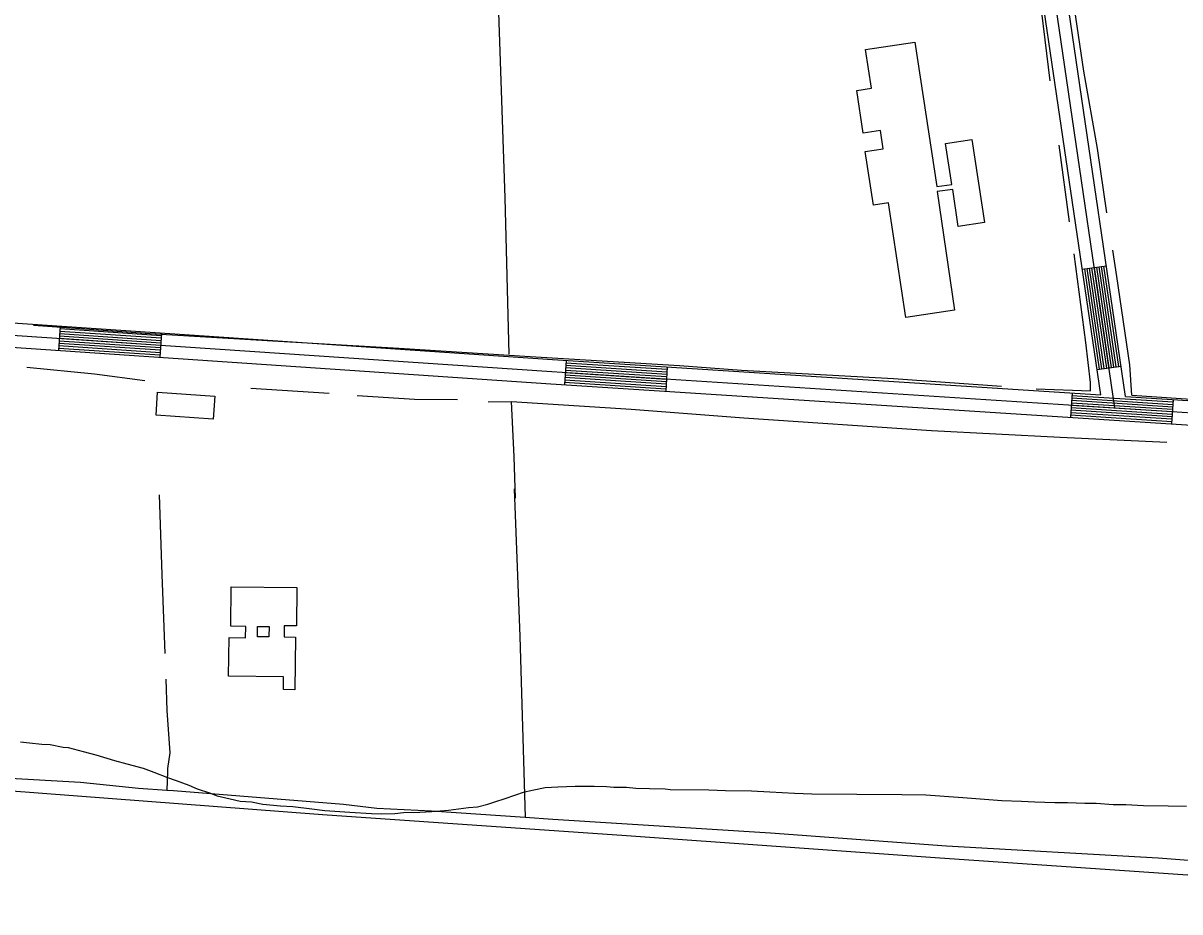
# Model space of a CAD drawing. Extents: x 3329332 to 3367211, y 631066 to 656469.
# Drawn here: x 3361295 to 3362721, y 637524 to 638619 of the extents above; entities that cross this region are included whole.
import ezdxf

# ---------------------------------------------------------------- set-up
doc = ezdxf.new("R2010")
doc.units = 0
for name, color, linetype in [('V-BLDG-OTLN', 7, 'Continuous'), ('V-ROAD-CNTR', 7, 'Continuous'), ('V-SITE-VEGE', 7, 'Continuous'), ('V-TOPO-SHOR', 7, 'Continuous')]:
    doc.layers.add(name, color=color, linetype=linetype)

msp = doc.modelspace()

# ---------------------------------------------------------------- linework, layer by layer
at = {"layer": 'V-BLDG-OTLN'}
for points in [[(3362464.3, 638476.1), (3362479.8, 638373.6), (3362447.6, 638368.7), (3362440.7, 638414.5), (3362421.7, 638411.8), (3362443, 638265.4), (3362383.1, 638256.4), (3362361.7, 638398), (3362342.9, 638395.2), (3362332.9, 638461.2), (3362354.9, 638464.5), (3362351.5, 638487.1), (3362330.4, 638483.9), (3362322.4, 638536.4), (3362340.7, 638539.2), (3362333.4, 638586.8), (3362394.2, 638596), (3362421.2, 638418), (3362439.6, 638420.7), (3362431.9, 638471.2)], [(3361460.6, 638164.4), (3361531, 638159.6), (3361529.1, 638131.3), (3361458.7, 638136.1)], [(3361551.2, 637924.4), (3361632.3, 637923.5), (3361631.8, 637876.4), (3361616.6, 637876.6), (3361616.5, 637862.7), (3361630.4, 637862.6), (3361629.6, 637797.7), (3361615.7, 637797.8), (3361615.9, 637813.6), (3361548.1, 637814.4), (3361548.6, 637862), (3361569, 637861.8), (3361569.2, 637875.7), (3361550.7, 637875.9)], [(3361583.7, 637862.9), (3361583.8, 637875.6), (3361598, 637875.5), (3361597.9, 637862.8)]]:
    msp.add_lwpolyline(points, close=True, dxfattribs=at)
at = {"layer": 'V-ROAD-CNTR'}
for p, q in [((3362600.4, 638316), (3362630.1, 638320.4)), ((3361340.5, 638245.9), (3361338.5, 638215.9)), ((3361465.3, 638237.4), (3361463.2, 638207.5)), ((3361964.1, 638203.7), (3361962.1, 638173.8)), ((3362088.8, 638195.7), (3362086.9, 638165.8)), ((3362618.6, 638192.4), (3362648.3, 638196.7)), ((3362587.8, 638163.5), (3362585.8, 638133.6)), ((3362712.5, 638155.5), (3362710.6, 638125.5))]:
    msp.add_line(p, q, dxfattribs=at)
for points in [[(3362623.2, 638161.2), (3362493.2, 639045.9), (3362423.7, 639491.5), (3362304.8, 640138.9)], [(3362640.7, 638145.1), (3362508.1, 639048.2), (3362438.5, 639494), (3362319.6, 640141.7)], [(3362653.8, 638159.3), (3362522.9, 639050.4), (3362453.3, 639496.5), (3362334.3, 640144.4)], [(3362645.3, 638196.3), (3362627.1, 638320)], [(3362621.6, 638192.8), (3362603.4, 638316.5)], [(3362624.5, 638193.2), (3362606.4, 638316.9)], [(3362627.5, 638193.7), (3362609.3, 638317.3)], [(3362630.5, 638194.1), (3362612.3, 638317.8)], [(3362633.4, 638194.5), (3362615.3, 638318.2)], [(3362636.4, 638195), (3362618.2, 638318.6)], [(3362639.4, 638195.4), (3362621.2, 638319.1)], [(3362642.3, 638195.8), (3362624.2, 638319.5)], [(3361282.3, 638249.8), (3361947.4, 638204.8), (3362623.2, 638161.2)], [(3361209.2, 638238.9), (3361281.4, 638234.8), (3361946.4, 638189.8), (3362851.1, 638131.5), (3363247.2, 638105.2)], [(3361339.9, 638236.9), (3361464.7, 638228.4)], [(3361340.1, 638239.9), (3361464.9, 638231.4)], [(3361340.3, 638242.9), (3361465.1, 638234.4)], [(3361338.9, 638221.9), (3361463.6, 638213.5)], [(3361339.1, 638224.9), (3361463.8, 638216.5)], [(3361339.3, 638227.9), (3361464, 638219.5)], [(3361339.5, 638230.9), (3361464.2, 638222.5)], [(3361339.7, 638233.9), (3361464.4, 638225.4)], [(3361280.4, 638219.9), (3361945.4, 638174.9), (3362850.1, 638116.5), (3363246.4, 638090.3), (3363247.6, 638090.2), (3363248.8, 638090.2), (3363249.9, 638090.2), (3363251.1, 638090.2), (3363252.3, 638090.2), (3363253.4, 638090.3), (3363254.5, 638090.4), (3363255.7, 638090.5), (3363256.8, 638090.6), (3363258, 638090.7)], [(3361338.7, 638218.9), (3361463.4, 638210.5)], [(3361963.3, 638191.8), (3362088, 638183.7)], [(3361963.5, 638194.8), (3362088.2, 638186.7)], [(3361963.7, 638197.8), (3362088.4, 638189.7)], [(3361963.9, 638200.7), (3362088.6, 638192.7)], [(3361962.5, 638179.8), (3362087.3, 638171.7)], [(3361962.7, 638182.8), (3362087.5, 638174.7)], [(3361962.9, 638185.8), (3362087.7, 638177.7)], [(3361963.1, 638188.8), (3362087.8, 638180.7)], [(3361962.3, 638176.8), (3362087.1, 638168.7)], [(3362587, 638151.5), (3362711.7, 638143.5)], [(3362587.2, 638154.5), (3362711.9, 638146.5)], [(3362587.4, 638157.5), (3362712.1, 638149.5)], [(3362587.6, 638160.5), (3362712.3, 638152.5)], [(3362653.8, 638159.3), (3362852.1, 638146.5), (3363248, 638120.2), (3363248.5, 638120.2), (3363249.1, 638120.2), (3363249.8, 638120.2), (3363250.4, 638120.2), (3363251, 638120.2), (3363251.7, 638120.2), (3363252.3, 638120.3), (3363252.9, 638120.3), (3363253.6, 638120.4), (3363254.2, 638120.5)], [(3362586, 638136.6), (3362710.8, 638128.5)], [(3362586.2, 638139.6), (3362711, 638131.5)], [(3362586.4, 638142.6), (3362711.2, 638134.5)], [(3362586.6, 638145.6), (3362711.4, 638137.5)], [(3362586.8, 638148.5), (3362711.5, 638140.5)]]:
    msp.add_lwpolyline(points, dxfattribs=at)
at = {"layer": 'V-SITE-VEGE'}
for points in [[(3361291.4, 637733.5), (3361302.8, 637732.4), (3361317.8, 637730.7), (3361328.1, 637730.1), (3361344.1, 637726.9), (3361350.3, 637726.4), (3361368.9, 637721.6), (3361384.4, 637717.4), (3361407.6, 637710.5), (3361422.5, 637706.3), (3361442.7, 637701), (3361456.1, 637696.2), (3361472.6, 637689.4), (3361483.4, 637685.7), (3361498.9, 637679.9), (3361509.2, 637675.7), (3361524.7, 637670.5), (3361534, 637666.8), (3361550, 637663.1), (3361562.3, 637660.4), (3361576.3, 637659.3), (3361590.2, 637656.6), (3361611.9, 637654.4), (3361627.4, 637653.8), (3361650.7, 637651), (3361666.7, 637648.9), (3361697.7, 637646.6), (3361724.1, 637644.9), (3361736.5, 637644.8), (3361753, 637645.2), (3361763.9, 637646.2), (3361784, 637646.6), (3361798.5, 637647.5), (3361819.2, 637649.4), (3361825.4, 637649.9), (3361844, 637652.4), (3361854.9, 637653.4), (3361867.8, 637656.4), (3361876.1, 637659.4), (3361889.1, 637663.5), (3361912.9, 637671.6), (3361920.7, 637673.6), (3361924.3, 637674.1), (3361938.3, 637677.1), (3361953.8, 637678.1), (3361975.5, 637678.9), (3361998.8, 637678.8), (3362013.8, 637678.2), (3362023.1, 637677.6), (3362038.6, 637677.5), (3362049.9, 637676.4), (3362067, 637675.8), (3362086.1, 637675.7), (3362092.3, 637674.6), (3362139.9, 637674.3), (3362160.6, 637673.6), (3362192.6, 637672.9), (3362215.3, 637671.7), (3362245.8, 637670), (3362267, 637669.3), (3362378.2, 637668.6), (3362407.6, 637667.9), (3362453.1, 637665), (3362469.1, 637663.4), (3362501.1, 637661.1), (3362525.4, 637660.4), (3362542, 637659.3), (3362566.8, 637658.6), (3362582.3, 637658.5), (3362603.5, 637657.9), (3362617.4, 637657.8), (3362638.6, 637656.1)], [(3362638.6, 637656.1), (3362654.1, 637656), (3362675.8, 637654.8), (3362706.3, 637654.6), (3362729.1, 637654)]]:
    msp.add_lwpolyline(points, dxfattribs=at)
at = {"layer": 'V-TOPO-SHOR'}
for p, q in [((3362584.7, 638374.5), (3362572, 638468.9)), ((3361575.4, 638169.6), (3361672.2, 638163.2)), ((3361868.2, 638152.8), (3361896.7, 638153.1)), ((3362661.6, 638160.8), (3362762.5, 638153.9))]:
    msp.add_line(p, q, dxfattribs=at)
for points in [[(3362560.9, 638548.4), (3362543.9, 638686.9), (3362521.2, 638816.7), (3362496.7, 638974.4), (3362456.2, 639249.6), (3362428.2, 639422.2), (3362394.7, 639596.2), (3362379.9, 639675.3)], [(3361820.9, 639627.2), (3361840.3, 639455.8), (3361849.1, 639278), (3361875.4, 638789.2), (3361888.8, 638404.1), (3361893.4, 638211.5)], [(3362630.8, 638385.8), (3362619.3, 638464.8), (3362602.4, 638560.2), (3362587.5, 638660.6), (3362569.2, 638774.1), (3362551.9, 638896.4), (3362537.6, 638977.8), (3362519.2, 639120.5), (3362501.7, 639228.4), (3362486.8, 639326.1), (3362459.5, 639489.3), (3362455.8, 639513)], [(3362543.5, 638168.5), (3362610.7, 638166.3), (3362610.4, 638176.5), (3362604.8, 638225.8), (3362590.5, 638335)], [(3362661.6, 638160.8), (3362659, 638198.4), (3362642.9, 638307.2), (3362638.3, 638339.7)], [(3361307.6, 638247.2), (3361451.2, 638236.7), (3361609.6, 638227.4), (3361757.8, 638218.7), (3361920, 638208.4), (3362103.9, 638197.2), (3362180.3, 638191.7), (3362367.9, 638181.3), (3362500.9, 638172)], [(3361299.5, 638195.4), (3361382.8, 638187), (3361444.8, 638178.9)], [(3361706.5, 638160.3), (3361777.3, 638155.8), (3361830.2, 638155.3)], [(3361901.6, 638033.7), (3361900.1, 638084.9), (3361896.7, 638153.1), (3362044.5, 638143.5), (3362183.4, 638132.7), (3362414.5, 638117.4), (3362573, 638109), (3362704.6, 638103)], [(3361462.5, 638038.1), (3361466, 637939.9), (3361469.6, 637842.5)], [(3361900.2, 638045.5), (3361907.3, 637863.2), (3361913.5, 637640.6)], [(3363484.6, 637520.7), (3363166.8, 637542.2), (3362796.1, 637564.7), (3362424.7, 637590.1), (3362038.7, 637617.6), (3361663.8, 637643.6), (3361270.2, 637673.3), (3360861.9, 637698.9), (3360848.7, 637699.5), (3360584.3, 637711.8), (3360242.2, 637737.6), (3359804, 637771.7), (3359451.4, 637799.7), (3358976.5, 637844.5), (3358626, 637873.9), (3358386.1, 637895.6), (3358050.9, 637922.8), (3357945.2, 637930.4)], [(3361470.7, 637810.5), (3361471.9, 637772.2), (3361475.7, 637720), (3361472.8, 637700.5), (3361472.8, 637696.3), (3361472.1, 637673.9)], [(3361242.4, 637690.9), (3361365.6, 637683.8), (3361437.2, 637676.4), (3361472.1, 637673.9), (3361480.3, 637673.3), (3361689.6, 637656.7), (3361730.7, 637651.6), (3361798.1, 637648.3), (3361913.5, 637640.6), (3361947.7, 637638.3), (3362216.1, 637621.3), (3362433.1, 637605.3), (3362693.9, 637590.4), (3362913, 637573.7), (3362986, 637570.8), (3363080, 637567.1), (3363484, 637536.7)]]:
    msp.add_lwpolyline(points, dxfattribs=at)

doc.saveas('drawing.dxf')
